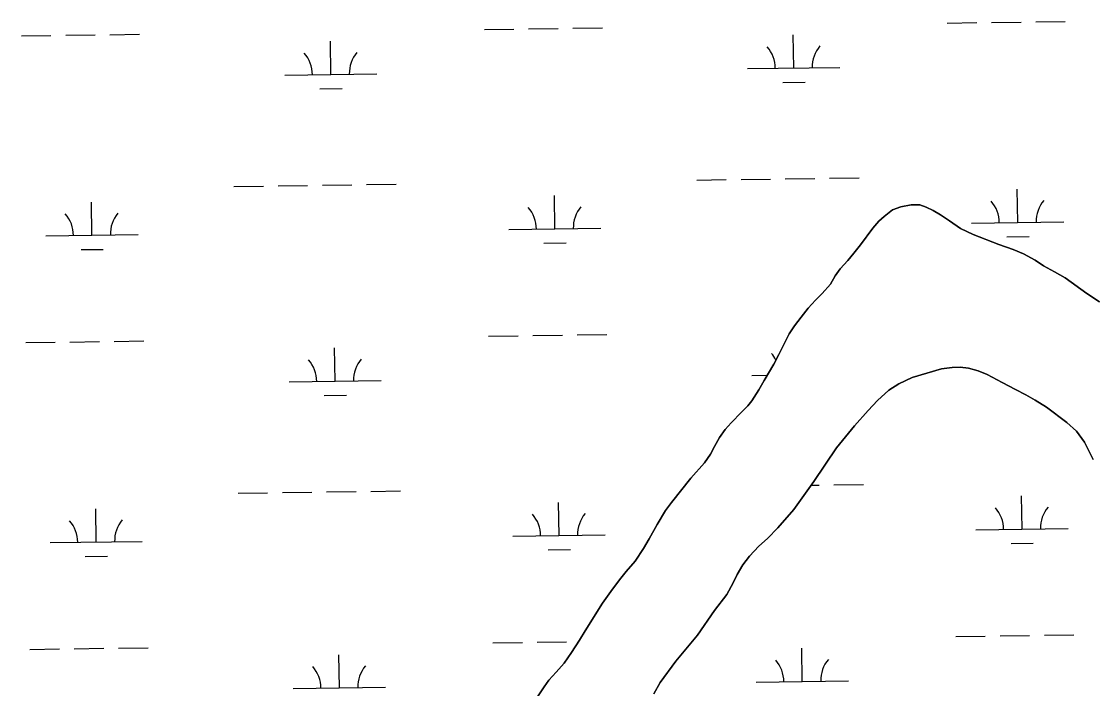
# Model space of a CAD drawing. Extents: x 3767014 to 3805179, y 361544 to 387384.
# Drawn here: x 3780096 to 3781258, y 369977 to 370701 of the extents above; entities that cross this region are included whole.
import ezdxf

# ---------------------------------------------------------------- set-up
doc = ezdxf.new("R2010")
doc.units = 0
doc.layers.add('V-TOPO-SHOR', color=7, linetype='Continuous')
doc.layers.add('V-WETL-SWMP', color=7, linetype='Continuous')

msp = doc.modelspace()

# ---------------------------------------------------------------- linework, layer by layer
at = {"layer": 'V-TOPO-SHOR'}
for points in [[(3780646.944, 369954.712), (3780663.123, 369979.071), (3780668.377, 369986.381), (3780676.116, 369995.107), (3780684.992, 370004.833), (3780692.666, 370016.275), (3780701.448, 370029.878), (3780707.506, 370039.924), (3780726.458, 370069.88), (3780735.553, 370082.618), (3780744.845, 370095.168), (3780752.189, 370104.177), (3780761.997, 370115.575), (3780770.971, 370129.184), (3780777.015, 370139.809), (3780785.852, 370155.16), (3780794.884, 370170.418), (3780801.073, 370179.108), (3780822.249, 370205.435), (3780836.97, 370222.093), (3780843.436, 370231.276), (3780847.88, 370239.921), (3780853.36, 370249.661), (3780859.453, 370258.347), (3780865.775, 370265.488), (3780877.228, 370277.023), (3780884.142, 370283.789), (3780888.274, 370289.325), (3780895.84, 370301.152), (3780901.599, 370311.48), (3780912.13, 370328.911), (3780917.493, 370339.519), (3780924.063, 370352.389), (3780928.681, 370361.816), (3780934.479, 370370.495), (3780941.815, 370379.892), (3780949.333, 370389.681), (3780957.265, 370398.414), (3780964.657, 370405.58), (3780973.522, 370415.791), (3780978.728, 370424.939), (3780984.168, 370432.544), (3780992.288, 370441.475), (3780998.883, 370449.399), (3781006.03, 370458.5), (3781019.549, 370476.682), (3781025.863, 370484.211), (3781031.751, 370489.304), (3781040.99, 370496.322), (3781049.923, 370499.841), (3781061.224, 370501.866), (3781070.532, 370501.997), (3781077.483, 370499.358), (3781085.042, 370495.761), (3781092.827, 370490.907), (3781102.491, 370484.454), (3781114.529, 370476.215), (3781128.425, 370469.772), (3781156.087, 370458.907), (3781171.548, 370453.468), (3781182.719, 370448.895), (3781195.403, 370442.03), (3781204.385, 370435.753), (3781216.481, 370429.162), (3781228.087, 370422.66), (3781251.596, 370405.586), (3781265.393, 370396.808)], [(3781258.52, 370225.659), (3781254.094, 370234.363), (3781248.853, 370244.322), (3781240.129, 370256.446), (3781229.811, 370265.791), (3781207.754, 370282.485), (3781195.517, 370290.115), (3781185.488, 370295.645), (3781174.175, 370301.635), (3781159.792, 370309.016), (3781143.513, 370317.823), (3781133.813, 370321.892), (3781123.069, 370324.661), (3781114.128, 370325.812), (3781105.514, 370325.599), (3781093.799, 370324.036), (3781062.103, 370314.636), (3781047.875, 370307.722), (3781036.881, 370300.792), (3781024.62, 370289.616), (3781014.503, 370278.985), (3780999.538, 370262.259), (3780980.246, 370238.375), (3780955.584, 370201.918), (3780933.81, 370171.409), (3780916.674, 370151.398), (3780905.205, 370139.852), (3780895.811, 370131.588), (3780885.891, 370120.863), (3780878.483, 370111.475)], [(3780878.483, 370111.475), (3780872.275, 370101.036), (3780868.091, 370092.021), (3780861.351, 370079.415), (3780847.775, 370062.038), (3780829.343, 370035.039), (3780806.037, 370007.139), (3780788.789, 369983.696), (3780782.231, 369971.586)]]:
    msp.add_lwpolyline(points, dxfattribs=at)
at = {"layer": 'V-WETL-SWMP'}
for p, q in [((3780598.352, 370692.028), (3780630.349, 370692.473)), ((3780646.348, 370692.695), (3780678.345, 370693.139)), ((3780694.343, 370693.362), (3780726.34, 370693.806)), ((3781100.212, 370699), (3781132.209, 370699.444)), ((3781148.207, 370699.666), (3781180.204, 370700.111)), ((3781196.203, 370700.333), (3781228.2, 370700.778)), ((3780096.493, 370685.057), (3780128.49, 370685.501)), ((3780144.488, 370685.723), (3780176.485, 370686.168)), ((3780192.484, 370686.39), (3780224.481, 370686.835)), ((3780933.809, 370650.254), (3780933.309, 370686.25)), ((3780431.95, 370643.282), (3780431.449, 370679.279)), ((3780883.814, 370649.559), (3780983.804, 370650.948)), ((3780381.954, 370642.588), (3780481.945, 370643.977)), ((3780922.025, 370634.657), (3780946.022, 370634.991)), ((3780420.165, 370627.686), (3780444.163, 370628.019)), ((3780876.639, 370529.377), (3780908.635, 370529.821)), ((3780924.634, 370530.044), (3780956.631, 370530.488)), ((3780972.629, 370530.71), (3781004.626, 370531.155)), ((3780326.784, 370521.739), (3780358.781, 370522.183)), ((3780374.779, 370522.405), (3780406.776, 370522.85)), ((3780422.774, 370523.072), (3780454.771, 370523.517)), ((3780470.77, 370523.739), (3780502.767, 370524.183)), ((3780828.643, 370528.71), (3780860.64, 370529.155)), ((3781176.63, 370482.797), (3781176.13, 370518.794)), ((3780674.771, 370475.826), (3780674.271, 370511.822)), ((3780172.911, 370468.854), (3780172.411, 370504.851)), ((3781126.635, 370482.103), (3781226.626, 370483.492)), ((3780624.776, 370475.131), (3780724.766, 370476.52)), ((3780122.916, 370468.16), (3780222.906, 370469.549)), ((3780662.986, 370460.23), (3780686.984, 370460.563)), ((3781164.846, 370467.201), (3781188.844, 370467.534)), ((3780161.127, 370453.258), (3780185.124, 370453.592)), ((3780602.973, 370359.385), (3780634.97, 370359.83)), ((3780650.969, 370360.052), (3780682.966, 370360.497)), ((3780698.964, 370360.719), (3780730.961, 370361.163)), ((3780101.114, 370352.414), (3780133.111, 370352.858)), ((3780149.109, 370353.081), (3780181.106, 370353.525)), ((3780197.104, 370353.747), (3780229.101, 370354.192)), ((3780436.57, 370310.639), (3780436.07, 370346.636)), ((3780386.575, 370309.945), (3780486.566, 370311.334)), ((3780888.435, 370316.916), (3780905.022, 370317.147)), ((3780424.786, 370295.043), (3780448.784, 370295.376)), ((3780952.59, 370197.725), (3780961.252, 370197.845)), ((3780977.25, 370198.067), (3781009.247, 370198.512)), ((3780331.404, 370189.096), (3780363.401, 370189.54)), ((3780379.4, 370189.763), (3780411.397, 370190.207)), ((3780427.395, 370190.429), (3780459.392, 370190.874)), ((3780475.391, 370191.096), (3780507.387, 370191.54)), ((3781181.251, 370150.154), (3781180.751, 370186.151)), ((3780177.532, 370136.211), (3780177.032, 370172.208)), ((3780679.392, 370143.183), (3780678.892, 370179.179)), ((3781131.256, 370149.46), (3781231.246, 370150.849)), ((3780127.537, 370135.517), (3780227.527, 370136.906)), ((3780629.397, 370142.488), (3780729.387, 370143.877)), ((3780667.607, 370127.587), (3780691.605, 370127.92)), ((3781169.467, 370134.558), (3781193.464, 370134.892)), ((3780165.748, 370120.615), (3780189.745, 370120.949)), ((3781109.454, 370033.714), (3781141.451, 370034.158)), ((3781157.449, 370034.381), (3781189.446, 370034.825)), ((3781205.444, 370035.047), (3781237.441, 370035.492)), ((3780105.735, 370019.771), (3780137.731, 370020.215)), ((3780153.73, 370020.438), (3780185.727, 370020.882)), ((3780201.725, 370021.104), (3780233.722, 370021.549)), ((3780607.594, 370026.742), (3780639.591, 370027.187)), ((3780655.589, 370027.409), (3780687.586, 370027.854)), ((3780943.051, 369984.968), (3780942.551, 370020.964)), ((3780441.191, 369977.996), (3780440.691, 370013.993)), ((3780893.056, 369984.273), (3780993.046, 369985.662)), ((3780391.196, 369977.302), (3780491.186, 369978.691))]:
    msp.add_line(p, q, dxfattribs=at)
for points in [[(3781265.393, 370396.807), (3781251.596, 370405.585), (3781228.087, 370422.659), (3781216.48, 370429.163), (3781204.386, 370435.752), (3781195.403, 370442.029), (3781182.72, 370448.894), (3781171.548, 370453.469), (3781156.087, 370458.907), (3781128.425, 370469.773), (3781114.53, 370476.215), (3781102.492, 370484.454), (3781092.826, 370490.908), (3781085.043, 370495.761), (3781077.484, 370499.357), (3781070.532, 370501.998), (3781061.223, 370501.866), (3781049.923, 370499.84), (3781040.989, 370496.322), (3781031.752, 370489.303)], [(3781031.752, 370489.303), (3781025.864, 370484.21), (3781019.55, 370476.682), (3781006.031, 370458.499), (3780998.883, 370449.398), (3780992.289, 370441.475), (3780984.167, 370432.544), (3780978.728, 370424.94), (3780973.522, 370415.79), (3780964.656, 370405.58), (3780957.266, 370398.413), (3780949.333, 370389.681), (3780941.815, 370379.892), (3780934.48, 370370.495), (3780928.681, 370361.815), (3780924.063, 370352.389), (3780917.494, 370339.519), (3780912.129, 370328.91), (3780901.598, 370311.48), (3780895.839, 370301.152), (3780888.274, 370289.325), (3780884.142, 370283.79), (3780877.228, 370277.023), (3780865.775, 370265.488), (3780859.452, 370258.347), (3780853.361, 370249.661), (3780847.879, 370239.922), (3780843.436, 370231.276), (3780836.969, 370222.094), (3780822.248, 370205.434), (3780801.072, 370179.108), (3780794.884, 370170.418), (3780785.852, 370155.16), (3780777.015, 370139.809), (3780770.972, 370129.183), (3780761.996, 370115.574), (3780752.189, 370104.177), (3780744.845, 370095.168), (3780735.552, 370082.619), (3780726.457, 370069.88), (3780707.505, 370039.923), (3780701.447, 370029.879), (3780692.665, 370016.275), (3780684.993, 370004.833), (3780676.115, 369995.107), (3780668.376, 369986.38), (3780663.124, 369979.072), (3780646.944, 369954.712)], [(3780878.483, 370111.474), (3780885.891, 370120.863), (3780895.812, 370131.588), (3780905.206, 370139.851), (3780916.674, 370151.398), (3780933.809, 370171.41), (3780955.583, 370201.918), (3780980.245, 370238.374), (3780999.538, 370262.258), (3781014.502, 370278.984), (3781024.621, 370289.616), (3781036.882, 370300.791), (3781047.876, 370307.722), (3781062.103, 370314.636), (3781093.8, 370324.037), (3781105.514, 370325.6), (3781114.128, 370325.813), (3781123.069, 370324.662), (3781133.813, 370321.892), (3781143.512, 370317.822), (3781159.792, 370309.017), (3781174.176, 370301.635), (3781185.489, 370295.646), (3781195.518, 370290.115), (3781207.754, 370282.484), (3781229.811, 370265.791), (3781240.13, 370256.447), (3781248.853, 370244.322), (3781254.094, 370234.363), (3781258.52, 370225.658)], [(3780782.232, 369971.585), (3780788.789, 369983.696), (3780806.036, 370007.139), (3780829.343, 370035.04), (3780847.775, 370062.038), (3780861.351, 370079.415), (3780868.092, 370092.02), (3780872.276, 370101.036), (3780878.483, 370111.474)]]:
    msp.add_lwpolyline(points, dxfattribs=at)
for centre, start, end in [((3780878.565, 370649.961), 0.024037, 41.567696), ((3780989.04, 370651.496), 140.024034, 181.567693), ((3780376.705, 370642.99), 0.024037, 41.567696), ((3780487.181, 370644.524), 140.024034, 181.567693), ((3781231.861, 370484.039), 140.024034, 181.567693), ((3780619.527, 370475.533), 0.024037, 41.567696), ((3780730.002, 370477.068), 140.024034, 181.567693), ((3781121.386, 370482.505), 0.024037, 41.567696), ((3780117.667, 370468.562), 0.024037, 41.567696), ((3780228.142, 370470.096), 140.024034, 181.567693), ((3780381.326, 370310.347), 0.024037, 41.567696), ((3780491.801, 370311.881), 140.024034, 181.567693), ((3780883.186, 370317.318), 27.414762, 41.567696), ((3781126.007, 370149.862), 0.024037, 41.567696), ((3781236.482, 370151.396), 140.024034, 181.567693), ((3780122.288, 370135.919), 0.024037, 41.567696), ((3780232.763, 370137.454), 140.024034, 181.567693), ((3780624.148, 370142.89), 0.024037, 41.567696), ((3780734.623, 370144.425), 140.024034, 181.567693), ((3780887.807, 369984.675), 0.024037, 41.567696), ((3780998.282, 369986.21), 140.024034, 181.567693), ((3780385.947, 369977.704), 0.024037, 41.567696), ((3780496.422, 369979.238), 140.024034, 181.567693)]:
    msp.add_arc(centre, 35.246, start, end, dxfattribs=at)

doc.saveas('drawing.dxf')
